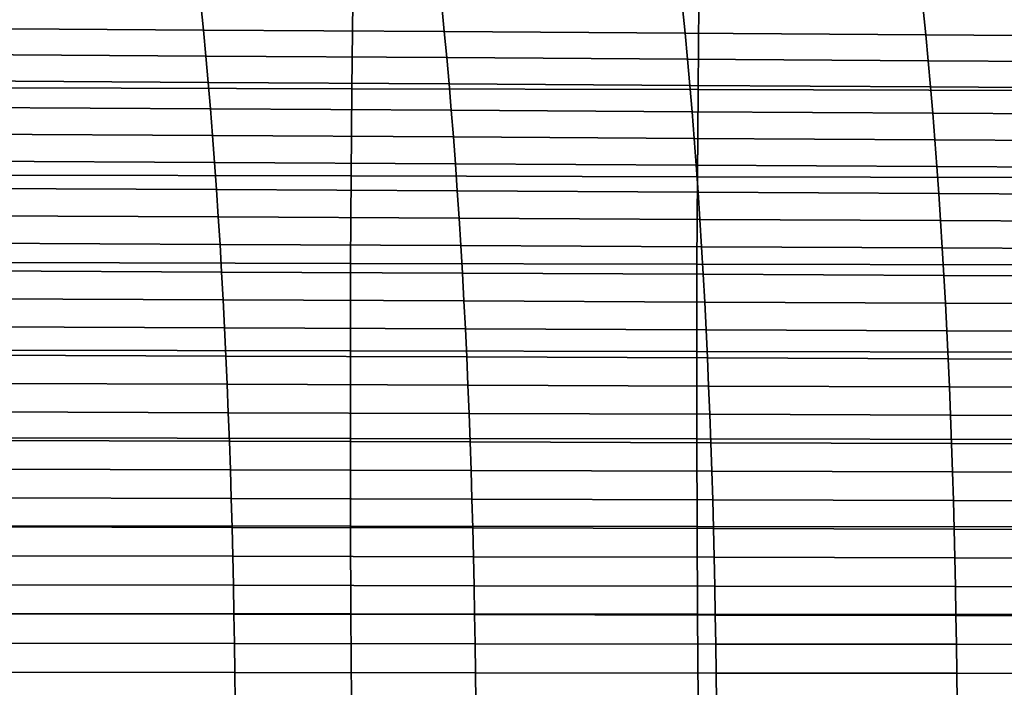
# Model space of a CAD drawing. Header units: metres. Extents: x -23 to 242, y -40 to 23.
# Tile 372 of 450: x 122 to 133, y 1 to 9. Entities that reach past the tile are written whole.
import ezdxf

# ---------------------------------------------------------------- set-up
doc = ezdxf.new("R2010")
doc.units = ezdxf.units.M
doc.layers.add('solid_10171013', color=7, linetype='CONTINUOUS')

msp = doc.modelspace()

# ---------------------------------------------------------------- linework, layer by layer
at = {"layer": 'solid_10171013'}
for points in [[(121.498413, 9.064185, 287.105774), (121.48629, 8.062668, 287.239746), (125.464638, 8.052413, 287.953613), (125.475662, 9.05296, 287.822876)], [(125.475662, 9.05296, 287.822876), (125.464638, 8.052413, 287.953613), (129.442657, 8.04202, 288.669708), (129.45256, 9.041595, 288.542389)], [(120.96067, 9.041541, 262.886932), (123.729225, 9.023149, 263.45755), (123.758438, 8.72701, 263.294464), (120.989998, 8.744948, 262.723145)], [(123.729225, 9.023149, 263.45755), (126.497261, 9.004572, 264.029633), (126.526375, 8.708927, 263.867218), (123.758438, 8.72701, 263.294464)], [(126.497261, 9.004572, 264.029633), (129.264801, 8.985647, 264.60318), (129.293823, 8.690541, 264.441406), (126.526375, 8.708927, 263.867218)], [(129.264801, 8.985647, 264.60318), (132.03183, 8.966599, 265.178345), (132.060745, 8.672068, 265.01712), (129.293823, 8.690541, 264.441406)], [(129.45256, 9.041595, 288.542389), (129.442657, 8.04202, 288.669708), (133.42041, 8.031541, 289.387726), (133.429169, 9.030143, 289.264038)], [(132.03183, 8.966599, 265.178345), (134.798355, 8.947243, 265.755035), (134.827164, 8.653325, 265.59433), (132.060745, 8.672068, 265.01712)], [(120.989998, 8.744948, 262.723145), (123.758438, 8.72701, 263.294464), (123.786476, 8.42784, 263.138062), (121.018127, 8.445297, 262.56604)], [(123.758438, 8.72701, 263.294464), (126.526375, 8.708927, 263.867218), (126.554306, 8.410277, 263.711487), (123.786476, 8.42784, 263.138062)], [(126.526375, 8.708927, 263.867218), (129.293823, 8.690541, 264.441406), (129.321655, 8.39245, 264.286255), (126.554306, 8.410277, 263.711487)], [(129.293823, 8.690541, 264.441406), (132.060745, 8.672068, 265.01712), (132.088486, 8.374568, 264.862488), (129.321655, 8.39245, 264.286255)], [(132.060745, 8.672068, 265.01712), (134.827164, 8.653325, 265.59433), (134.854813, 8.356452, 265.440216), (132.088486, 8.374568, 264.862488)], [(121.018127, 8.445297, 262.56604), (123.786476, 8.42784, 263.138062), (123.813301, 8.125892, 262.988495), (121.045059, 8.142838, 262.415771)], [(123.786476, 8.42784, 263.138062), (126.554306, 8.410277, 263.711487), (126.581039, 8.108871, 263.5625), (123.813301, 8.125892, 262.988495)], [(126.554306, 8.410277, 263.711487), (129.321655, 8.39245, 264.286255), (129.348282, 8.09162, 264.137817), (126.581039, 8.108871, 263.5625)], [(129.321655, 8.39245, 264.286255), (132.088486, 8.374568, 264.862488), (132.115021, 8.074342, 264.7146), (129.348282, 8.09162, 264.137817)], [(132.088486, 8.374568, 264.862488), (134.854813, 8.356452, 265.440216), (134.881271, 8.05686, 265.292755), (132.115021, 8.074342, 264.7146)], [(121.045059, 8.142838, 262.415771), (123.813301, 8.125892, 262.988495), (123.838913, 7.821338, 262.845703), (121.07077, 7.837751, 262.272339)], [(121.48629, 8.062668, 287.239746), (121.476944, 7.059035, 287.3591), (125.456329, 7.049853, 288.07019), (125.464638, 8.052413, 287.953613)], [(123.813301, 8.125892, 262.988495), (126.581039, 8.108871, 263.5625), (126.60656, 7.804878, 263.420319), (123.838913, 7.821338, 262.845703)], [(125.464638, 8.052413, 287.953613), (125.456329, 7.049853, 288.07019), (129.435394, 7.04054, 288.783264), (129.442657, 8.04202, 288.669708)], [(126.581039, 8.108871, 263.5625), (129.348282, 8.09162, 264.137817), (129.373718, 7.78822, 263.996185), (126.60656, 7.804878, 263.420319)], [(129.348282, 8.09162, 264.137817), (132.115021, 8.074342, 264.7146), (132.140381, 7.771556, 264.573395), (129.373718, 7.78822, 263.996185)], [(129.442657, 8.04202, 288.669708), (129.435394, 7.04054, 288.783264), (133.4142, 7.031145, 289.498077), (133.42041, 8.031541, 289.387726)], [(132.115021, 8.074342, 264.7146), (134.881271, 8.05686, 265.292755), (134.90654, 7.754715, 265.152008), (132.140381, 7.771556, 264.573395)], [(121.07077, 7.837751, 262.272339), (123.838913, 7.821338, 262.845703), (123.863335, 7.514287, 262.709686), (121.095276, 7.530142, 262.135681)], [(123.838913, 7.821338, 262.845703), (126.60656, 7.804878, 263.420319), (126.63089, 7.498407, 263.284851), (123.863335, 7.514287, 262.709686)], [(126.60656, 7.804878, 263.420319), (129.373718, 7.78822, 263.996185), (129.397964, 7.482355, 263.861206), (126.63089, 7.498407, 263.284851)], [(129.373718, 7.78822, 263.996185), (132.140381, 7.771556, 264.573395), (132.164551, 7.466315, 264.438873), (129.397964, 7.482355, 263.861206)], [(132.140381, 7.771556, 264.573395), (134.90654, 7.754715, 265.152008), (134.930634, 7.450121, 265.017853), (132.164551, 7.466315, 264.438873)], [(121.095276, 7.530142, 262.135681), (123.863335, 7.514287, 262.709686), (123.886566, 7.20484, 262.580292), (121.118599, 7.220116, 262.005707)], [(123.863335, 7.514287, 262.709686), (126.63089, 7.498407, 263.284851), (126.654045, 7.189558, 263.156006), (123.886566, 7.20484, 262.580292)], [(126.63089, 7.498407, 263.284851), (129.397964, 7.482355, 263.861206), (129.421051, 7.174125, 263.732819), (126.654045, 7.189558, 263.156006)], [(129.397964, 7.482355, 263.861206), (132.164551, 7.466315, 264.438873), (132.187546, 7.158719, 264.310883), (129.421051, 7.174125, 263.732819)], [(132.164551, 7.466315, 264.438873), (134.930634, 7.450121, 265.017853), (134.953568, 7.143178, 264.890228), (132.187546, 7.158719, 264.310883)], [(121.118599, 7.220116, 262.005707), (123.886566, 7.20484, 262.580292), (123.90863, 6.8931, 262.457489), (121.140747, 6.907776, 261.882324)], [(123.886566, 7.20484, 262.580292), (126.654045, 7.189558, 263.156006), (126.676033, 6.878432, 263.033691), (123.90863, 6.8931, 262.457489)], [(126.654045, 7.189558, 263.156006), (129.421051, 7.174125, 263.732819), (129.442963, 6.863632, 263.610962), (126.676033, 6.878432, 263.033691)], [(129.421051, 7.174125, 263.732819), (132.187546, 7.158719, 264.310883), (132.209396, 6.848869, 264.189423), (129.442963, 6.863632, 263.610962)], [(132.187546, 7.158719, 264.310883), (134.953568, 7.143178, 264.890228), (134.975357, 6.833988, 264.769073), (132.209396, 6.848869, 264.189423)], [(121.476944, 7.059035, 287.3591), (121.470314, 6.05358, 287.463562), (125.450653, 6.045558, 288.172333), (125.456329, 7.049853, 288.07019)], [(125.456329, 7.049853, 288.07019), (125.450653, 6.045558, 288.172333), (129.430679, 6.037418, 288.882812), (129.435394, 7.04054, 288.783264)], [(129.435394, 7.04054, 288.783264), (129.430679, 6.037418, 288.882812), (133.410461, 6.029202, 289.594849), (133.4142, 7.031145, 289.498077)], [(121.140747, 6.907776, 261.882324), (123.90863, 6.8931, 262.457489), (123.929543, 6.579173, 262.341156), (121.161736, 6.593229, 261.765442)], [(123.90863, 6.8931, 262.457489), (126.676033, 6.878432, 263.033691), (126.696869, 6.565134, 262.917847), (123.929543, 6.579173, 262.341156)], [(126.676033, 6.878432, 263.033691), (129.442963, 6.863632, 263.610962), (129.46373, 6.550978, 263.495514), (126.696869, 6.565134, 262.917847)], [(129.442963, 6.863632, 263.610962), (132.209396, 6.848869, 264.189423), (132.230103, 6.536866, 264.074341), (129.46373, 6.550978, 263.495514)], [(132.209396, 6.848869, 264.189423), (134.975357, 6.833988, 264.769073), (134.996002, 6.522649, 264.654297), (132.230103, 6.536866, 264.074341)], [(121.161736, 6.593229, 261.765442), (123.929543, 6.579173, 262.341156), (123.949303, 6.263159, 262.231262), (121.18158, 6.276579, 261.655029)], [(123.929543, 6.579173, 262.341156), (126.696869, 6.565134, 262.917847), (126.716568, 6.249763, 262.80838), (123.949303, 6.263159, 262.231262)], [(126.696869, 6.565134, 262.917847), (129.46373, 6.550978, 263.495514), (129.483353, 6.236263, 263.386444), (126.716568, 6.249763, 262.80838)], [(129.46373, 6.550978, 263.495514), (132.230103, 6.536866, 264.074341), (132.24968, 6.222811, 263.965576), (129.483353, 6.236263, 263.386444)], [(132.230103, 6.536866, 264.074341), (134.996002, 6.522649, 264.654297), (135.015518, 6.209264, 264.545837), (132.24968, 6.222811, 263.965576)], [(121.18158, 6.276579, 261.655029), (123.949303, 6.263159, 262.231262), (123.967941, 5.945163, 262.127655), (121.200287, 5.957932, 261.550934)], [(123.949303, 6.263159, 262.231262), (126.716568, 6.249763, 262.80838), (126.735138, 5.932424, 262.705231), (123.967941, 5.945163, 262.127655)], [(126.716568, 6.249763, 262.80838), (129.483353, 6.236263, 263.386444), (129.501877, 5.919589, 263.283661), (126.735138, 5.932424, 262.705231)], [(129.483353, 6.236263, 263.386444), (132.24968, 6.222811, 263.965576), (132.268143, 5.906804, 263.863098), (129.501877, 5.919589, 263.283661)], [(132.24968, 6.222811, 263.965576), (135.015518, 6.209264, 264.545837), (135.033936, 5.893932, 264.443573), (132.268143, 5.906804, 263.863098)], [(121.470314, 6.05358, 287.463562), (121.466377, 5.04661, 287.553009), (125.447601, 5.039823, 288.259827), (125.450653, 6.045558, 288.172333)], [(125.450653, 6.045558, 288.172333), (125.447601, 5.039823, 288.259827), (129.428513, 5.032932, 288.96817), (129.430679, 6.037418, 288.882812)], [(129.430679, 6.037418, 288.882812), (129.428513, 5.032932, 288.96817), (133.40921, 5.025973, 289.677856), (133.410461, 6.029202, 289.594849)], [(121.200287, 5.957932, 261.550934), (123.967941, 5.945163, 262.127655), (123.985466, 5.625288, 262.030334), (121.21788, 5.63739, 261.453125)], [(123.967941, 5.945163, 262.127655), (126.735138, 5.932424, 262.705231), (126.752602, 5.613217, 262.608276), (123.985466, 5.625288, 262.030334)], [(126.735138, 5.932424, 262.705231), (129.501877, 5.919589, 263.283661), (129.519287, 5.601057, 263.187042), (126.752602, 5.613217, 262.608276)], [(129.501877, 5.919589, 263.283661), (132.268143, 5.906804, 263.863098), (132.285492, 5.588947, 263.766754), (129.519287, 5.601057, 263.187042)], [(132.268143, 5.906804, 263.863098), (135.033936, 5.893932, 264.443573), (135.051239, 5.576756, 264.347473), (132.285492, 5.588947, 263.766754)], [(121.21788, 5.63739, 261.453125), (123.985466, 5.625288, 262.030334), (124.001892, 5.303638, 261.939148), (121.234367, 5.31506, 261.361481)], [(123.985466, 5.625288, 262.030334), (126.752602, 5.613217, 262.608276), (126.768967, 5.292245, 262.517487), (124.001892, 5.303638, 261.939148)], [(126.752602, 5.613217, 262.608276), (129.519287, 5.601057, 263.187042), (129.535599, 5.280769, 263.096558), (126.768967, 5.292245, 262.517487)], [(129.519287, 5.601057, 263.187042), (132.285492, 5.588947, 263.766754), (132.301773, 5.26934, 263.676514), (129.535599, 5.280769, 263.096558)], [(132.285492, 5.588947, 263.766754), (135.051239, 5.576756, 264.347473), (135.067474, 5.257834, 264.257446), (132.301773, 5.26934, 263.676514)], [(121.234367, 5.31506, 261.361481), (124.001892, 5.303638, 261.939148), (124.017227, 4.980315, 261.854034), (121.249763, 4.991045, 261.27597)], [(124.001892, 5.303638, 261.939148), (126.768967, 5.292245, 262.517487), (126.784248, 4.969611, 262.432739), (124.017227, 4.980315, 261.854034)], [(126.768967, 5.292245, 262.517487), (129.535599, 5.280769, 263.096558), (129.550827, 4.958826, 263.012115), (126.784248, 4.969611, 262.432739)], [(129.535599, 5.280769, 263.096558), (132.301773, 5.26934, 263.676514), (132.316956, 4.948084, 263.592285), (129.550827, 4.958826, 263.012115)], [(132.301773, 5.26934, 263.676514), (135.067474, 5.257834, 264.257446), (135.082626, 4.937269, 264.173401), (132.316956, 4.948084, 263.592285)], [(121.249763, 4.991045, 261.27597), (124.017227, 4.980315, 261.854034), (124.031487, 4.655423, 261.774933), (121.264084, 4.665452, 261.196472)], [(121.466377, 5.04661, 287.553009), (121.46508, 4.038435, 287.627197), (125.447121, 4.03294, 288.332458), (125.447601, 5.039823, 288.259827)], [(124.017227, 4.980315, 261.854034), (126.784248, 4.969611, 262.432739), (126.798462, 4.645415, 262.353943), (124.031487, 4.655423, 261.774933)], [(125.447601, 5.039823, 288.259827), (125.447121, 4.03294, 288.332458), (129.428864, 4.027358, 289.039093), (129.428513, 5.032932, 288.96817)], [(129.428513, 5.032932, 288.96817), (129.428864, 4.027358, 289.039093), (133.41037, 4.021719, 289.746857), (133.40921, 5.025973, 289.677856)], [(126.784248, 4.969611, 262.432739), (129.550827, 4.958826, 263.012115), (129.565002, 4.635329, 262.933594), (126.798462, 4.645415, 262.353943)], [(129.550827, 4.958826, 263.012115), (132.316956, 4.948084, 263.592285), (132.331085, 4.625281, 263.514008), (129.565002, 4.635329, 262.933594)], [(132.316956, 4.948084, 263.592285), (135.082626, 4.937269, 264.173401), (135.096725, 4.61516, 264.095245), (132.331085, 4.625281, 263.514008)], [(121.264084, 4.665452, 261.196472), (124.031487, 4.655423, 261.774933), (124.044693, 4.329065, 261.701752), (121.277336, 4.338384, 261.122925)], [(124.031487, 4.655423, 261.774933), (126.798462, 4.645415, 262.353943), (126.811615, 4.319761, 262.281067), (124.044693, 4.329065, 261.701752)], [(126.798462, 4.645415, 262.353943), (129.565002, 4.635329, 262.933594), (129.57811, 4.31038, 262.860962), (126.811615, 4.319761, 262.281067)], [(129.565002, 4.635329, 262.933594), (132.331085, 4.625281, 263.514008), (132.344177, 4.301031, 263.441559), (129.57811, 4.31038, 262.860962)], [(132.331085, 4.625281, 263.514008), (135.096725, 4.61516, 264.095245), (135.109787, 4.291609, 264.022949), (132.344177, 4.301031, 263.441559)], [(121.277336, 4.338384, 261.122925), (124.044693, 4.329065, 261.701752), (124.056847, 4.001345, 261.634399), (121.289543, 4.009947, 261.055206)], [(124.044693, 4.329065, 261.701752), (126.811615, 4.319761, 262.281067), (126.82373, 3.992751, 262.213989), (124.056847, 4.001345, 261.634399)], [(126.811615, 4.319761, 262.281067), (129.57811, 4.31038, 262.860962), (129.590195, 3.984081, 262.794098), (126.82373, 3.992751, 262.213989)], [(129.57811, 4.31038, 262.860962), (132.344177, 4.301031, 263.441559), (132.356216, 3.975434, 263.374878), (129.590195, 3.984081, 262.794098)], [(132.344177, 4.301031, 263.441559), (135.109787, 4.291609, 264.022949), (135.121796, 3.966717, 263.956421), (132.356216, 3.975434, 263.374878)], [(121.289543, 4.009947, 261.055206), (124.056847, 4.001345, 261.634399), (124.06797, 3.672365, 261.572784), (121.300713, 3.680244, 260.993286)], [(121.46508, 4.038435, 287.627197), (121.466324, 3.029334, 287.685944), (125.449112, 3.025176, 288.390045), (125.447121, 4.03294, 288.332458)], [(124.056847, 4.001345, 261.634399), (126.82373, 3.992751, 262.213989), (126.834816, 3.664486, 262.152649), (124.06797, 3.672365, 261.572784)], [(125.447121, 4.03294, 288.332458), (125.449112, 3.025176, 288.390045), (129.43161, 3.020949, 289.095337), (129.428864, 4.027358, 289.039093)], [(126.82373, 3.992751, 262.213989), (129.590195, 3.984081, 262.794098), (129.601242, 3.656531, 262.732971), (126.834816, 3.664486, 262.152649)], [(129.428864, 4.027358, 289.039093), (129.43161, 3.020949, 289.095337), (133.413864, 3.016676, 289.801636), (133.41037, 4.021719, 289.746857)], [(129.590195, 3.984081, 262.794098), (132.356216, 3.975434, 263.374878), (132.367249, 3.648592, 263.313904), (129.601242, 3.656531, 262.732971)], [(132.356216, 3.975434, 263.374878), (135.121796, 3.966717, 263.956421), (135.132797, 3.640583, 263.895569), (132.367249, 3.648592, 263.313904)], [(121.300713, 3.680244, 260.993286), (124.06797, 3.672365, 261.572784), (124.078072, 3.342229, 261.516846), (121.310852, 3.349382, 260.937073)], [(124.06797, 3.672365, 261.572784), (126.834816, 3.664486, 262.152649), (126.844887, 3.335069, 262.096924), (124.078072, 3.342229, 261.516846)], [(126.834816, 3.664486, 262.152649), (129.601242, 3.656531, 262.732971), (129.611282, 3.327834, 262.67746), (126.844887, 3.335069, 262.096924)], [(129.601242, 3.656531, 262.732971), (132.367249, 3.648592, 263.313904), (132.377258, 3.320606, 263.258545), (129.611282, 3.327834, 262.67746)], [(132.367249, 3.648592, 263.313904), (135.132797, 3.640583, 263.895569), (135.142792, 3.313308, 263.840302), (132.377258, 3.320606, 263.258545)], [(121.310852, 3.349382, 260.937073), (124.078072, 3.342229, 261.516846), (124.087173, 3.011039, 261.466492), (121.319992, 3.017464, 260.886444)], [(124.078072, 3.342229, 261.516846), (126.844887, 3.335069, 262.096924), (126.853958, 3.004602, 262.046783), (124.087173, 3.011039, 261.466492)], [(126.844887, 3.335069, 262.096924), (129.611282, 3.327834, 262.67746), (129.620331, 2.998089, 262.627472), (126.853958, 3.004602, 262.046783)], [(129.611282, 3.327834, 262.67746), (132.377258, 3.320606, 263.258545), (132.386276, 2.991577, 263.20871), (129.620331, 2.998089, 262.627472)], [(132.377258, 3.320606, 263.258545), (135.142792, 3.313308, 263.840302), (135.151779, 2.984994, 263.790558), (132.386276, 2.991577, 263.20871)], [(121.319992, 3.017464, 260.886444), (124.087173, 3.011039, 261.466492), (124.095284, 2.678901, 261.421631), (121.328133, 2.684596, 260.84137)], [(121.466324, 3.029334, 287.685944), (121.470085, 2.019531, 287.729034), (125.453552, 2.016737, 288.432312), (125.449112, 3.025176, 288.390045)], [(124.087173, 3.011039, 261.466492), (126.853958, 3.004602, 262.046783), (126.862038, 2.673187, 262.002136), (124.095284, 2.678901, 261.421631)], [(125.449112, 3.025176, 288.390045), (125.453552, 2.016737, 288.432312), (129.436722, 2.013894, 289.136658), (129.43161, 3.020949, 289.095337)], [(126.853958, 3.004602, 262.046783), (129.620331, 2.998089, 262.627472), (129.628387, 2.667399, 262.582977), (126.862038, 2.673187, 262.002136)], [(129.43161, 3.020949, 289.095337), (129.436722, 2.013894, 289.136658), (133.419662, 2.011019, 289.841919), (133.413864, 3.016676, 289.801636)], [(129.620331, 2.998089, 262.627472), (132.386276, 2.991577, 263.20871), (132.394302, 2.661604, 263.164337), (129.628387, 2.667399, 262.582977)], [(132.386276, 2.991577, 263.20871), (135.151779, 2.984994, 263.790558), (135.15979, 2.655741, 263.746277), (132.394302, 2.661604, 263.164337)], [(121.328133, 2.684596, 260.84137), (124.095284, 2.678901, 261.421631), (124.102417, 2.345916, 261.382202), (121.335297, 2.350882, 260.801727)], [(124.095284, 2.678901, 261.421631), (126.862038, 2.673187, 262.002136), (126.869141, 2.340927, 261.962891), (124.102417, 2.345916, 261.382202)], [(126.862038, 2.673187, 262.002136), (129.628387, 2.667399, 262.582977), (129.635468, 2.335865, 262.543884), (126.869141, 2.340927, 261.962891)], [(129.628387, 2.667399, 262.582977), (132.394302, 2.661604, 263.164337), (132.401367, 2.330791, 263.125336), (129.635468, 2.335865, 262.543884)], [(132.394302, 2.661604, 263.164337), (135.15979, 2.655741, 263.746277), (135.16684, 2.32565, 263.707367), (132.401367, 2.330791, 263.125336)], [(121.335297, 2.350882, 260.801727), (124.102417, 2.345916, 261.382202), (124.108589, 2.012188, 261.348114), (121.341492, 2.016427, 260.767456)], [(124.102417, 2.345916, 261.382202), (126.869141, 2.340927, 261.962891), (126.87529, 2.007922, 261.928925), (124.108589, 2.012188, 261.348114)], [(126.869141, 2.340927, 261.962891), (129.635468, 2.335865, 262.543884), (129.641586, 2.003588, 262.510071), (126.87529, 2.007922, 261.928925)], [(129.635468, 2.335865, 262.543884), (132.401367, 2.330791, 263.125336), (132.407471, 1.999236, 263.091614), (129.641586, 2.003588, 262.510071)], [(132.401367, 2.330791, 263.125336), (135.16684, 2.32565, 263.707367), (135.172928, 1.994821, 263.673737), (132.407471, 1.999236, 263.091614)], [(121.341492, 2.016427, 260.767456), (124.108589, 2.012188, 261.348114), (124.113808, 1.677821, 261.319275), (121.346733, 1.681335, 260.738464)], [(121.470085, 2.019531, 287.729034), (121.476326, 1.009238, 287.756195), (125.460411, 1.007819, 288.459045), (125.453552, 2.016737, 288.432312)], [(124.108589, 2.012188, 261.348114), (126.87529, 2.007922, 261.928925), (126.880486, 1.674277, 261.900238), (124.113808, 1.677821, 261.319275)], [(125.453552, 2.016737, 288.432312), (125.460411, 1.007819, 288.459045), (129.444199, 1.006376, 289.162842), (129.436722, 2.013894, 289.136658)], [(126.87529, 2.007922, 261.928925), (129.641586, 2.003588, 262.510071), (129.646774, 1.670669, 262.481476), (126.880486, 1.674277, 261.900238)], [(129.436722, 2.013894, 289.136658), (129.444199, 1.006376, 289.162842), (133.427765, 1.004918, 289.867462), (133.419662, 2.011019, 289.841919)], [(129.641586, 2.003588, 262.510071), (132.407471, 1.999236, 263.091614), (132.412643, 1.667041, 263.06311), (129.646774, 1.670669, 262.481476)], [(132.407471, 1.999236, 263.091614), (135.172928, 1.994821, 263.673737), (135.178085, 1.663356, 263.645325), (132.412643, 1.667041, 263.06311)], [(121.346733, 1.681335, 260.738464), (124.113808, 1.677821, 261.319275), (124.118088, 1.342916, 261.295624), (121.351028, 1.345712, 260.714661)], [(124.113808, 1.677821, 261.319275), (126.880486, 1.674277, 261.900238), (126.884758, 1.340091, 261.876678), (124.118088, 1.342916, 261.295624)], [(126.880486, 1.674277, 261.900238), (129.646774, 1.670669, 262.481476), (129.651016, 1.33721, 262.458038), (126.884758, 1.340091, 261.876678)], [(129.646774, 1.670669, 262.481476), (132.412643, 1.667041, 263.06311), (132.41687, 1.334308, 263.039764), (129.651016, 1.33721, 262.458038)], [(132.412643, 1.667041, 263.06311), (135.178085, 1.663356, 263.645325), (135.182297, 1.331354, 263.62207), (132.41687, 1.334308, 263.039764)], [(121.351028, 1.345712, 260.714661), (124.118088, 1.342916, 261.295624), (124.121445, 1.007579, 261.277039), (121.354408, 1.009662, 260.696014)], [(124.118088, 1.342916, 261.295624), (126.884758, 1.340091, 261.876678), (126.8881, 1.005469, 261.858215), (124.121445, 1.007579, 261.277039)], [(126.884758, 1.340091, 261.876678), (129.651016, 1.33721, 262.458038), (129.654358, 1.003312, 262.439636), (126.8881, 1.005469, 261.858215)], [(129.651016, 1.33721, 262.458038), (132.41687, 1.334308, 263.039764), (132.420181, 1.001136, 263.021484), (129.654358, 1.003312, 262.439636)], [(132.41687, 1.334308, 263.039764), (135.182297, 1.331354, 263.62207), (135.185593, 0.998917, 263.603851), (132.420181, 1.001136, 263.021484)]]:
    msp.add_3dface(points, dxfattribs=at)

doc.saveas('drawing.dxf')
